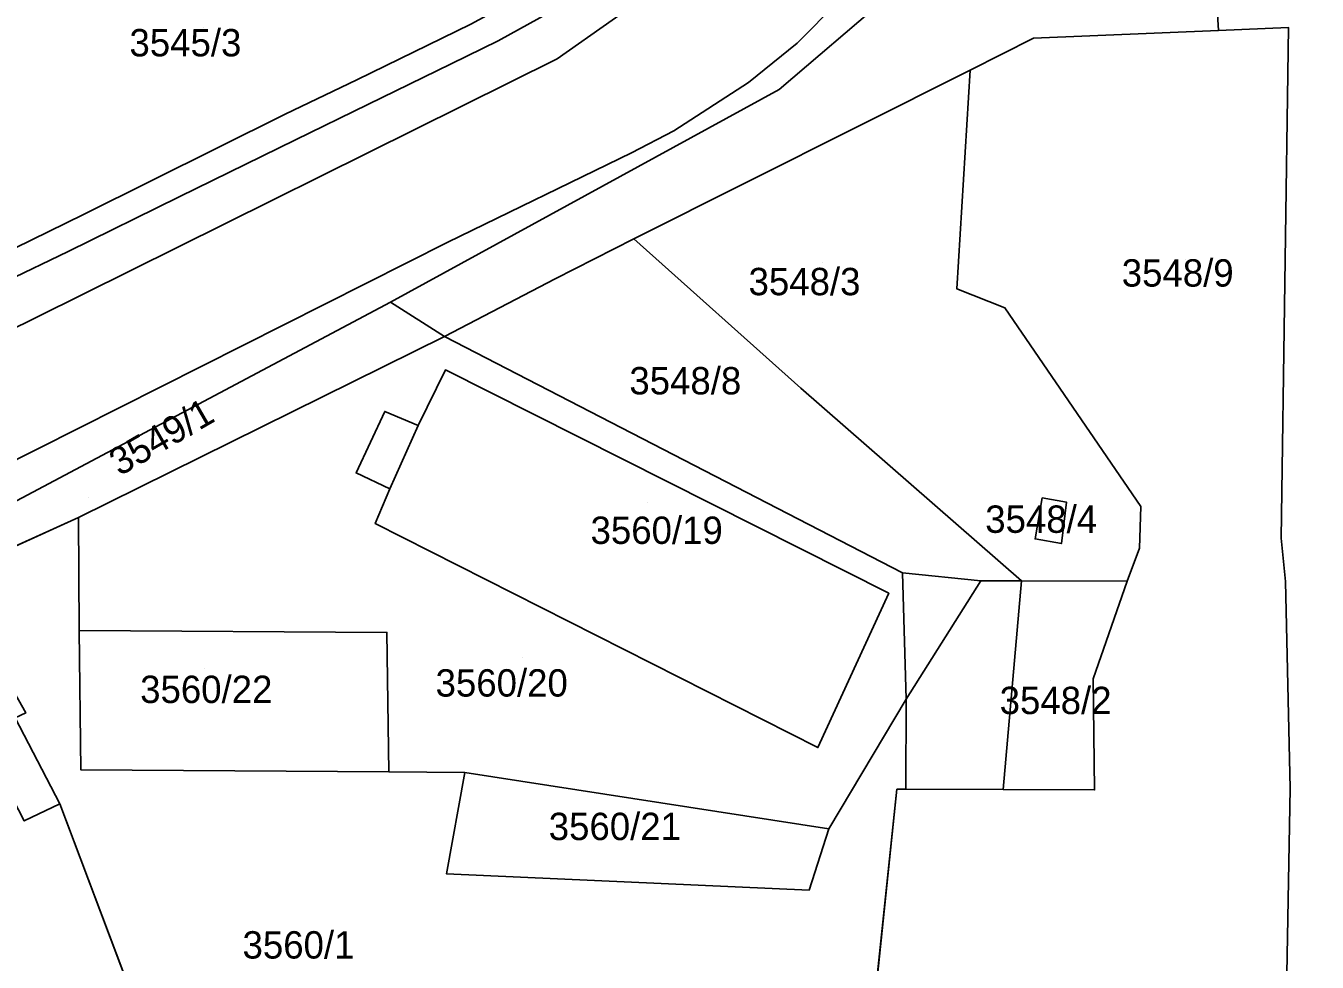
# Model space of a CAD drawing. Extents: x -262657 to -261595, y -1238015 to -1237156.
# Drawn here: x -262474.2 to -262379.8, y -1237270.1 to -1237201.7 of the extents above; entities that cross this region are included whole.
import ezdxf

# ---------------------------------------------------------------- set-up
doc = ezdxf.new("R2010")
doc.units = 0
for name, color, linetype in [('body_kn', 7, 'Continuous'), ('kladpar_druhypozemkov', 7, 'Continuous'), ('kladpar_hranice', 7, 'Continuous'), ('kladpar_parcelnecisla', 7, 'Continuous'), ('kladpar_plochy', 7, 'Continuous'), ('zappar_hrandruhpozemk', 7, 'Continuous')]:
    doc.layers.add(name, color=color, linetype=linetype)

msp = doc.modelspace()

# ---------------------------------------------------------------- linework, layer by layer
at = {"layer": 'body_kn'}
for p, q in [((-262400.54, -1237202.58), (-262400.54, -1237202.58)), ((-262387.03, -1237202.02), (-262387.03, -1237202.02)), ((-262381.89, -1237201.8), (-262381.89, -1237201.8)), ((-262439.68, -1237202.77), (-262439.68, -1237202.77)), ((-262417.82, -1237202.94), (-262417.82, -1237202.94)), ((-262443.11, -1237204.45), (-262443.11, -1237204.45)), ((-262435.36, -1237204.07), (-262435.36, -1237204.07)), ((-262405.18, -1237204.91), (-262405.18, -1237204.91)), ((-262450.01, -1237205.61), (-262450.01, -1237205.61)), ((-262421.38, -1237205.82), (-262421.38, -1237205.82)), ((-262419.14, -1237206.33), (-262419.14, -1237206.33)), ((-262449.2, -1237207.41), (-262449.2, -1237207.41)), ((-262455.24, -1237208.13), (-262455.24, -1237208.13)), ((-262454.48, -1237210), (-262454.48, -1237210)), ((-262426.84, -1237209.35), (-262426.84, -1237209.35)), ((-262429.92, -1237210.96), (-262429.92, -1237210.96)), ((-262462.99, -1237214.16), (-262462.99, -1237214.16)), ((-262469.98, -1237215.46), (-262469.98, -1237215.46)), ((-262443.35, -1237217.48), (-262443.35, -1237217.48)), ((-262429.76, -1237217.23), (-262429.76, -1237217.23)), ((-262429.76, -1237217.23), (-262429.76, -1237217.23)), ((-262471.1, -1237218.16), (-262471.1, -1237218.16)), ((-262435.5, -1237220.17), (-262435.5, -1237220.17)), ((-262406.15, -1237220.89), (-262406.15, -1237220.89)), ((-262447.54, -1237221.87), (-262447.54, -1237221.87)), ((-262447.54, -1237221.87), (-262447.54, -1237221.87)), ((-262402.63, -1237222.27), (-262402.63, -1237222.27)), ((-262473.44, -1237222.99), (-262473.44, -1237222.99)), ((-262443.59, -1237224.37), (-262443.59, -1237224.37)), ((-262443.59, -1237224.37), (-262443.59, -1237224.37)), ((-262443.53, -1237226.82), (-262443.53, -1237226.82)), ((-262443.53, -1237226.82), (-262443.53, -1237226.82)), ((-262417.56, -1237228.16), (-262417.56, -1237228.16)), ((-262447.96, -1237229.85), (-262447.96, -1237229.85)), ((-262445.51, -1237230.89), (-262445.51, -1237230.89)), ((-262445.51, -1237230.89), (-262445.51, -1237230.89)), ((-262450.06, -1237234.35), (-262450.06, -1237234.35)), ((-262447.6, -1237235.52), (-262447.6, -1237235.52)), ((-262399.9, -1237236.18), (-262399.9, -1237236.18)), ((-262399.9, -1237236.18), (-262399.9, -1237236.18)), ((-262398.14, -1237236.48), (-262398.14, -1237236.48)), ((-262470.35, -1237237.61), (-262470.35, -1237237.61)), ((-262392.7, -1237236.81), (-262392.7, -1237236.81)), ((-262448.66, -1237238.05), (-262448.66, -1237238.05)), ((-262400.42, -1237239.18), (-262400.42, -1237239.18)), ((-262398.5, -1237239.51), (-262398.5, -1237239.51)), ((-262382.44, -1237239.13), (-262382.44, -1237239.13)), ((-262392.8, -1237239.85), (-262392.8, -1237239.85)), ((-262410.11, -1237241.66), (-262410.11, -1237241.66)), ((-262404.39, -1237242.25), (-262404.39, -1237242.25)), ((-262404.39, -1237242.25), (-262404.39, -1237242.25)), ((-262401.41, -1237242.25), (-262401.41, -1237242.25)), ((-262401.41, -1237242.25), (-262401.41, -1237242.25)), ((-262393.69, -1237242.26), (-262393.69, -1237242.26)), ((-262382.13, -1237242.28), (-262382.13, -1237242.28)), ((-262411.12, -1237243.15), (-262411.12, -1237243.15)), ((-262470.3, -1237245.86), (-262470.3, -1237245.86)), ((-262470.3, -1237245.86), (-262470.3, -1237245.86)), ((-262447.81, -1237246.01), (-262447.81, -1237246.01)), ((-262396.17, -1237249.39), (-262396.17, -1237249.39)), ((-262409.86, -1237250.89), (-262409.86, -1237250.89)), ((-262409.86, -1237250.89), (-262409.86, -1237250.89)), ((-262416.3, -1237254.43), (-262416.3, -1237254.43)), ((-262470.19, -1237256.05), (-262470.19, -1237256.05)), ((-262447.67, -1237256.19), (-262447.67, -1237256.19)), ((-262442.11, -1237256.24), (-262442.11, -1237256.24)), ((-262442.11, -1237256.24), (-262442.11, -1237256.24)), ((-262410.52, -1237257.47), (-262410.52, -1237257.47)), ((-262409.88, -1237257.47), (-262409.88, -1237257.47)), ((-262381.79, -1237257.42), (-262381.79, -1237257.42)), ((-262402.77, -1237257.49), (-262402.77, -1237257.49)), ((-262402.77, -1237257.49), (-262402.77, -1237257.49)), ((-262396.08, -1237257.52), (-262396.08, -1237257.52)), ((-262471.71, -1237258.55), (-262471.71, -1237258.55)), ((-262471.71, -1237258.55), (-262471.71, -1237258.55)), ((-262415.5, -1237260.36), (-262415.5, -1237260.36)), ((-262443.46, -1237263.65), (-262443.46, -1237263.65)), ((-262416.94, -1237264.84), (-262416.94, -1237264.84))]:
    msp.add_line(p, q, dxfattribs=at)
at = {"layer": 'kladpar_druhypozemkov'}
for p, q in [((-262461.22, -1237201.81), (-262461.22, -1237201.81)), ((-262389.42, -1237218.77), (-262389.42, -1237218.77)), ((-262415.94, -1237218.99), (-262415.94, -1237218.99)), ((-262424.54, -1237226.77), (-262424.54, -1237226.77)), ((-262469.59, -1237236.16), (-262469.59, -1237236.16)), ((-262428.75, -1237236.48), (-262428.75, -1237236.48)), ((-262399.2, -1237237.16), (-262399.2, -1237237.16)), ((-262437.86, -1237247.87), (-262437.86, -1237247.87)), ((-262461.13, -1237248.66), (-262461.13, -1237248.66)), ((-262399.33, -1237249.56), (-262399.33, -1237249.56)), ((-262430.33, -1237259.15), (-262430.33, -1237259.15)), ((-262454.06, -1237268.15), (-262454.06, -1237268.15))]:
    msp.add_line(p, q, dxfattribs=at)
at = {"layer": 'kladpar_hranice'}
for p, q in [((-262443.59, -1237224.37), (-262410.11, -1237241.66)), ((-262402.77, -1237257.49), (-262401.41, -1237242.25)), ((-262401.41, -1237242.25), (-262402.77, -1237257.49))]:
    msp.add_line(p, q, dxfattribs=at)
for points in [[(-262423.24, -1237160.61), (-262417.1, -1237160.14), (-262414.59, -1237159.95), (-262411.72, -1237159.74), (-262404.24, -1237159.17), (-262402.21, -1237159.02), (-262389.58, -1237158.25), (-262389.53, -1237160.15), (-262388.87, -1237171.3), (-262388.75, -1237173.56), (-262401.4, -1237174.26), (-262401.05, -1237180.06), (-262405.56, -1237191.01), (-262411.31, -1237199.63), (-262419.14, -1237206.33), (-262447.54, -1237221.87), (-262505.32, -1237252.54)], [(-262381.12, -1237396.31), (-262384.87, -1237393.03), (-262384.13, -1237343.92), (-262384.08, -1237341.68), (-262385.1, -1237341.8), (-262384.44, -1237320.64), (-262383.71, -1237293.13), (-262382.18, -1237279.11), (-262381.79, -1237257.42), (-262382.13, -1237242.28), (-262382.44, -1237239.13), (-262381.89, -1237201.8), (-262387.03, -1237202.02), (-262388.75, -1237173.56), (-262388.87, -1237171.3), (-262389.53, -1237160.15), (-262389.58, -1237158.25)], [(-262447.54, -1237221.87), (-262419.14, -1237206.33), (-262411.31, -1237199.63), (-262405.56, -1237191.01), (-262401.05, -1237180.06), (-262401.4, -1237174.26), (-262388.75, -1237173.56), (-262387.03, -1237202.02), (-262400.54, -1237202.58), (-262405.18, -1237204.91), (-262429.76, -1237217.23), (-262435.5, -1237220.17), (-262443.59, -1237224.37), (-262447.54, -1237221.87)], [(-262412.42, -1237275.52), (-262410.52, -1237257.47), (-262409.88, -1237257.47), (-262402.77, -1237257.49), (-262396.08, -1237257.52), (-262396.17, -1237249.39), (-262393.69, -1237242.26), (-262392.8, -1237239.85), (-262392.7, -1237236.81), (-262402.63, -1237222.27), (-262406.15, -1237220.89), (-262405.18, -1237204.91), (-262400.54, -1237202.58), (-262387.03, -1237202.02), (-262381.89, -1237201.8), (-262382.44, -1237239.13), (-262382.13, -1237242.28), (-262381.79, -1237257.42), (-262382.18, -1237279.11)], [(-262429.76, -1237217.23), (-262405.18, -1237204.91), (-262406.15, -1237220.89), (-262402.63, -1237222.27), (-262392.7, -1237236.81), (-262392.8, -1237239.85), (-262393.69, -1237242.26), (-262401.41, -1237242.25)], [(-262402.77, -1237257.49), (-262409.88, -1237257.47), (-262409.86, -1237250.89), (-262410.11, -1237241.66), (-262443.59, -1237224.37), (-262435.5, -1237220.17), (-262429.76, -1237217.23)], [(-262401.41, -1237242.25), (-262417.56, -1237228.16), (-262429.76, -1237217.23)], [(-262429.76, -1237217.23), (-262417.56, -1237228.16), (-262401.41, -1237242.25)], [(-262505.32, -1237252.54), (-262447.54, -1237221.87), (-262443.59, -1237224.37), (-262470.35, -1237237.61), (-262479.86, -1237241.92), (-262506.96, -1237255.49)], [(-262410.11, -1237241.66), (-262409.86, -1237250.89), (-262415.5, -1237260.36), (-262442.11, -1237256.24), (-262447.67, -1237256.19), (-262447.81, -1237246.01), (-262470.3, -1237245.86), (-262470.35, -1237237.61), (-262443.59, -1237224.37)], [(-262443.53, -1237226.82), (-262411.12, -1237243.15), (-262416.3, -1237254.43), (-262448.66, -1237238.05), (-262447.6, -1237235.52), (-262450.06, -1237234.35), (-262447.96, -1237229.85), (-262445.51, -1237230.89), (-262443.53, -1237226.82)], [(-262411.12, -1237243.15), (-262443.53, -1237226.82), (-262445.51, -1237230.89), (-262447.96, -1237229.85), (-262450.06, -1237234.35), (-262447.6, -1237235.52), (-262448.66, -1237238.05), (-262416.3, -1237254.43), (-262411.12, -1237243.15)], [(-262398.14, -1237236.48), (-262399.9, -1237236.18), (-262400.42, -1237239.18), (-262398.5, -1237239.51), (-262398.14, -1237236.48)], [(-262399.9, -1237236.18), (-262398.14, -1237236.48), (-262398.5, -1237239.51), (-262400.42, -1237239.18), (-262399.9, -1237236.18)], [(-262479.86, -1237241.92), (-262470.35, -1237237.61), (-262470.3, -1237245.86)], [(-262401.41, -1237242.25), (-262393.69, -1237242.26), (-262396.17, -1237249.39), (-262396.08, -1237257.52), (-262402.77, -1237257.49)], [(-262471.71, -1237258.55), (-262474.31, -1237259.79), (-262477.6, -1237253.45), (-262516.99, -1237271.93), (-262521.26, -1237263.38), (-262479.48, -1237242.55), (-262474.21, -1237251.89), (-262474.99, -1237252.26), (-262471.71, -1237258.55)], [(-262470.3, -1237245.86), (-262470.19, -1237256.05), (-262447.67, -1237256.19), (-262442.11, -1237256.24), (-262443.46, -1237263.65), (-262416.94, -1237264.84), (-262415.5, -1237260.36), (-262409.86, -1237250.89), (-262409.88, -1237257.47), (-262410.52, -1237257.47), (-262412.42, -1237275.52), (-262409.82, -1237280.74), (-262409.95, -1237348.33), (-262411.16, -1237349.03), (-262420.26, -1237354.86), (-262422.76, -1237356.46), (-262429.07, -1237346.36), (-262433.18, -1237338.12), (-262444.86, -1237343.89), (-262473.79, -1237358.35), (-262473.2, -1237359.19), (-262481.99, -1237363.24)], [(-262470.3, -1237245.86), (-262447.81, -1237246.01), (-262447.67, -1237256.19), (-262470.19, -1237256.05), (-262470.3, -1237245.86)], [(-262485.02, -1237316.52), (-262470.96, -1237307.46), (-262466.68, -1237304.6), (-262458.81, -1237292.77), (-262471.71, -1237258.55), (-262474.99, -1237252.26)], [(-262442.11, -1237256.24), (-262415.5, -1237260.36), (-262416.94, -1237264.84), (-262443.46, -1237263.65), (-262442.11, -1237256.24)], [(-262474.31, -1237259.79), (-262471.71, -1237258.55), (-262458.81, -1237292.77), (-262466.68, -1237304.6), (-262470.96, -1237307.46), (-262485.02, -1237316.52)]]:
    msp.add_lwpolyline(points, dxfattribs=at)
at = {"layer": 'kladpar_plochy'}
for p, q in [((-262429.76, -1237217.23), (-262405.18, -1237204.91)), ((-262405.18, -1237204.91), (-262406.15, -1237220.89)), ((-262417.56, -1237228.16), (-262429.76, -1237217.23)), ((-262406.15, -1237220.89), (-262402.63, -1237222.27)), ((-262402.63, -1237222.27), (-262392.7, -1237236.81)), ((-262470.35, -1237237.61), (-262443.59, -1237224.37)), ((-262443.59, -1237224.37), (-262410.11, -1237241.66)), ((-262443.53, -1237226.82), (-262445.51, -1237230.89)), ((-262411.12, -1237243.15), (-262443.53, -1237226.82)), ((-262401.41, -1237242.25), (-262417.56, -1237228.16)), ((-262447.96, -1237229.85), (-262450.06, -1237234.35)), ((-262445.51, -1237230.89), (-262447.96, -1237229.85)), ((-262450.06, -1237234.35), (-262447.6, -1237235.52)), ((-262447.6, -1237235.52), (-262448.66, -1237238.05)), ((-262399.9, -1237236.18), (-262400.42, -1237239.18)), ((-262398.14, -1237236.48), (-262399.9, -1237236.18)), ((-262398.5, -1237239.51), (-262398.14, -1237236.48)), ((-262479.86, -1237241.92), (-262470.35, -1237237.61)), ((-262470.35, -1237237.61), (-262470.3, -1237245.86)), ((-262470.3, -1237245.86), (-262470.35, -1237237.61)), ((-262392.7, -1237236.81), (-262392.8, -1237239.85)), ((-262448.66, -1237238.05), (-262416.3, -1237254.43)), ((-262400.42, -1237239.18), (-262398.5, -1237239.51)), ((-262392.8, -1237239.85), (-262393.69, -1237242.26)), ((-262410.11, -1237241.66), (-262409.86, -1237250.89)), ((-262393.69, -1237242.26), (-262401.41, -1237242.25)), ((-262416.3, -1237254.43), (-262411.12, -1237243.15)), ((-262470.3, -1237245.86), (-262470.19, -1237256.05)), ((-262447.81, -1237246.01), (-262470.3, -1237245.86)), ((-262447.67, -1237256.19), (-262447.81, -1237246.01)), ((-262415.5, -1237260.36), (-262409.86, -1237250.89)), ((-262409.86, -1237250.89), (-262415.5, -1237260.36)), ((-262409.86, -1237250.89), (-262409.88, -1237257.47)), ((-262471.71, -1237258.55), (-262474.99, -1237252.26)), ((-262470.19, -1237256.05), (-262447.67, -1237256.19)), ((-262447.67, -1237256.19), (-262442.11, -1237256.24)), ((-262442.11, -1237256.24), (-262447.67, -1237256.19)), ((-262442.11, -1237256.24), (-262443.46, -1237263.65)), ((-262415.5, -1237260.36), (-262442.11, -1237256.24)), ((-262410.52, -1237257.47), (-262412.42, -1237275.52)), ((-262409.88, -1237257.47), (-262410.52, -1237257.47)), ((-262474.31, -1237259.79), (-262471.71, -1237258.55)), ((-262471.71, -1237258.55), (-262458.81, -1237292.77)), ((-262458.81, -1237292.77), (-262471.71, -1237258.55)), ((-262416.94, -1237264.84), (-262415.5, -1237260.36)), ((-262443.46, -1237263.65), (-262416.94, -1237264.84))]:
    msp.add_line(p, q, dxfattribs=at)
for points in [[(-262382.18, -1237279.11), (-262381.79, -1237257.42), (-262382.13, -1237242.28), (-262382.44, -1237239.13), (-262381.89, -1237201.8), (-262387.03, -1237202.02), (-262388.75, -1237173.56), (-262388.87, -1237171.3), (-262389.53, -1237160.15), (-262389.58, -1237158.25), (-262376.63, -1237157.82), (-262376.54, -1237159.38), (-262375.97, -1237170.53), (-262375.83, -1237172.72), (-262372.75, -1237223.4), (-262371.35, -1237247.59), (-262371.68, -1237316.24)], [(-262411.31, -1237199.63), (-262419.14, -1237206.33), (-262447.54, -1237221.87), (-262505.32, -1237252.54)], [(-262412.42, -1237275.52), (-262410.52, -1237257.47), (-262409.88, -1237257.47), (-262402.77, -1237257.49), (-262396.08, -1237257.52), (-262396.17, -1237249.39), (-262393.69, -1237242.26), (-262392.8, -1237239.85), (-262392.7, -1237236.81), (-262402.63, -1237222.27), (-262406.15, -1237220.89), (-262405.18, -1237204.91), (-262400.54, -1237202.58), (-262387.03, -1237202.02), (-262381.89, -1237201.8), (-262382.44, -1237239.13), (-262382.13, -1237242.28), (-262381.79, -1237257.42), (-262382.18, -1237279.11)]]:
    msp.add_lwpolyline(points, dxfattribs=at)
for points in [[(-262447.54, -1237221.87), (-262419.14, -1237206.33), (-262411.31, -1237199.63), (-262405.56, -1237191.01), (-262401.05, -1237180.06), (-262401.4, -1237174.26), (-262388.75, -1237173.56), (-262387.03, -1237202.02), (-262400.54, -1237202.58), (-262405.18, -1237204.91), (-262429.76, -1237217.23), (-262435.5, -1237220.17), (-262443.59, -1237224.37)], [(-262401.41, -1237242.25), (-262402.77, -1237257.49), (-262409.88, -1237257.47), (-262409.86, -1237250.89), (-262410.11, -1237241.66), (-262443.59, -1237224.37), (-262435.5, -1237220.17), (-262429.76, -1237217.23), (-262417.56, -1237228.16)], [(-262506.96, -1237255.49), (-262505.32, -1237252.54), (-262447.54, -1237221.87), (-262443.59, -1237224.37), (-262470.35, -1237237.61), (-262479.86, -1237241.92)], [(-262443.53, -1237226.82), (-262411.12, -1237243.15), (-262416.3, -1237254.43), (-262448.66, -1237238.05), (-262447.6, -1237235.52), (-262450.06, -1237234.35), (-262447.96, -1237229.85), (-262445.51, -1237230.89)], [(-262399.9, -1237236.18), (-262398.14, -1237236.48), (-262398.5, -1237239.51), (-262400.42, -1237239.18)], [(-262401.41, -1237242.25), (-262393.69, -1237242.26), (-262396.17, -1237249.39), (-262396.08, -1237257.52), (-262402.77, -1237257.49)], [(-262471.71, -1237258.55), (-262474.31, -1237259.79), (-262477.6, -1237253.45), (-262516.99, -1237271.93), (-262521.26, -1237263.38), (-262479.48, -1237242.55), (-262474.21, -1237251.89), (-262474.99, -1237252.26)], [(-262470.3, -1237245.86), (-262447.81, -1237246.01), (-262447.67, -1237256.19), (-262470.19, -1237256.05)], [(-262442.11, -1237256.24), (-262415.5, -1237260.36), (-262416.94, -1237264.84), (-262443.46, -1237263.65)]]:
    msp.add_lwpolyline(points, close=True, dxfattribs=at)
at = {"layer": 'zappar_hrandruhpozemk'}
for p, q in [((-262449.2, -1237207.41), (-262454.48, -1237210)), ((-262443.35, -1237217.48), (-262500.14, -1237246.11)), ((-262445.51, -1237230.89), (-262447.6, -1237235.52)), ((-262404.39, -1237242.25), (-262410.11, -1237241.66)), ((-262409.86, -1237250.89), (-262404.39, -1237242.25)), ((-262401.41, -1237242.25), (-262404.39, -1237242.25))]:
    msp.add_line(p, q, dxfattribs=at)
for points in [[(-262412.33, -1237180.42), (-262413.61, -1237183.56), (-262416.14, -1237187.89), (-262418.29, -1237190.65), (-262420.48, -1237193.2), (-262423.3, -1237195.57), (-262435.36, -1237204.07), (-262473.44, -1237222.99), (-262494.71, -1237233.49)], [(-262415.67, -1237180.97), (-262416.68, -1237183.09), (-262417.89, -1237185.26), (-262419.36, -1237187.37), (-262420.74, -1237189.18), (-262423.04, -1237191.65), (-262424.2, -1237192.77), (-262426.16, -1237194.52), (-262429.04, -1237196.62), (-262431.07, -1237197.94), (-262435.21, -1237200.31), (-262439.68, -1237202.77), (-262443.11, -1237204.45), (-262449.2, -1237207.41)], [(-262405.01, -1237180.62), (-262405.94, -1237184.07), (-262407.57, -1237188.18), (-262409.5, -1237192.09), (-262412.22, -1237196.71), (-262414.8, -1237199.89), (-262417.82, -1237202.94), (-262421.38, -1237205.82), (-262426.84, -1237209.35), (-262429.92, -1237210.96), (-262443.35, -1237217.48)], [(-262420.83, -1237185.34), (-262422.73, -1237187.97), (-262424.24, -1237189.8), (-262427.2, -1237192.52), (-262431.77, -1237195.89), (-262435.87, -1237198.37), (-262441.66, -1237201.54), (-262450.01, -1237205.61), (-262455.24, -1237208.13), (-262469.98, -1237215.46), (-262482.62, -1237221.66)], [(-262454.48, -1237210), (-262462.99, -1237214.16), (-262471.1, -1237218.16), (-262480.24, -1237222.55)]]:
    msp.add_lwpolyline(points, dxfattribs=at)

# ---------------------------------------------------------------- texts
at = {"layer": 'kladpar_parcelnecisla'}
for s, p in [('3545/3', (-262466.625, -1237203.9)), ('3548/9', (-262394.089, -1237220.73)), ('3548/3', (-262421.371, -1237221.36)), ('3548/8', (-262430.083, -1237228.61)), ('3548/4', (-262404.069, -1237238.73)), ('3560/19', (-262432.92, -1237239.54)), ('3560/20', (-262444.248, -1237250.7)), ('3560/22', (-262465.843, -1237251.17)), ('3548/2', (-262403.016, -1237251.98)), ('3560/21', (-262435.977, -1237261.19)), ('3560/1', (-262458.36, -1237269.85))]:
    msp.add_text(s, height=2, dxfattribs=at).set_placement(p)
msp.add_text('3549/1', height=2, rotation=30, dxfattribs=at).set_placement((-262467.342, -1237234.615))

doc.saveas('drawing.dxf')
